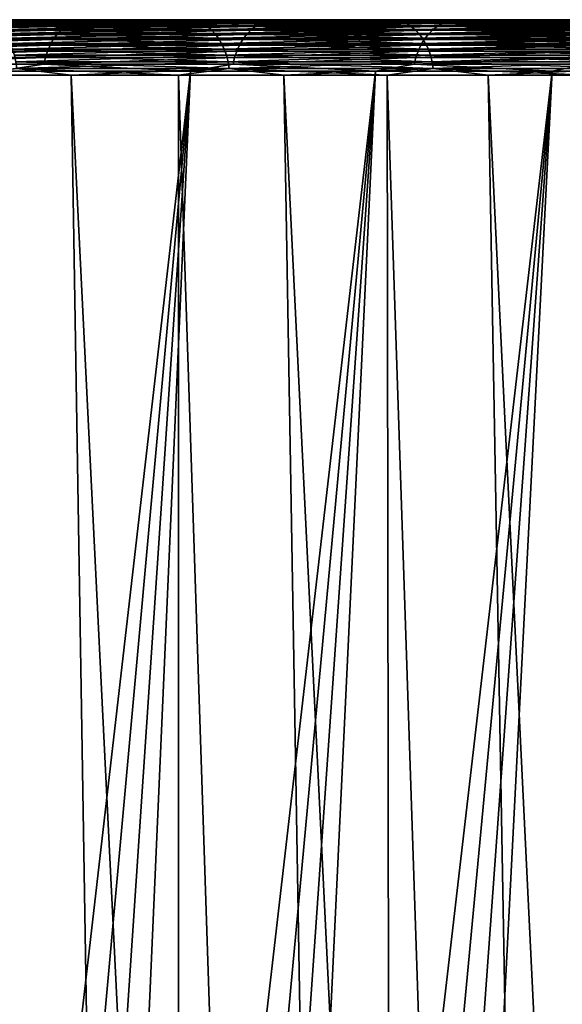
# Model space of a CAD drawing. Header units: millimetres. Extents: x -46 to 46, y -9 to 3208.
# Tile 349 of 401: x 30.69 to 33.53, y 40.86 to 46. Entities that reach past the tile are written whole.
import ezdxf

# ---------------------------------------------------------------- set-up
doc = ezdxf.new("R2010")
doc.units = ezdxf.units.MM
doc.header["$LTSCALE"] = 65.185185
for name, color, linetype in [('29', 7, 'CONTINUOUS'), ('30', 7, 'CONTINUOUS'), ('31', 7, 'CONTINUOUS'), ('32', 7, 'CONTINUOUS'), ('33', 7, 'CONTINUOUS'), ('34', 7, 'CONTINUOUS'), ('35', 7, 'CONTINUOUS'), ('36', 7, 'CONTINUOUS')]:
    doc.layers.add(name, color=color, linetype=linetype)

msp = doc.modelspace()

# ---------------------------------------------------------------- linework, layer by layer
at = {"layer": '29', "color": 7, "linetype": 'CONTINUOUS'}
for points in [[(30.1841, 46, 31.3071), (31.3074, 46, 30.1838), (28.6406, 46, 30.2738), (30.1841, 46, 31.3071)], [(28.6406, 46, 30.2738), (31.3074, 46, 30.1838), (29.7397, 46, 29.1948), (28.6406, 46, 30.2738)], [(31.3074, 46, -30.1838), (30.1841, 46, -31.3071), (28.6406, 46, -30.2738), (31.3074, 46, -30.1838)], [(29.7397, 46, -29.1948), (31.3074, 46, -30.1838), (28.6406, 46, -30.2738), (29.7397, 46, -29.1948)], [(31.3074, 46, 30.1838), (32.3889, 46, 29.0202), (29.7397, 46, 29.1948), (31.3074, 46, 30.1838)], [(29.7397, 46, 29.1948), (32.3889, 46, 29.0202), (30.7982, 46, 28.0759), (29.7397, 46, 29.1948)], [(32.3889, 46, -29.0202), (31.3074, 46, -30.1838), (29.7397, 46, -29.1948), (32.3889, 46, -29.0202)], [(30.7982, 46, -28.0759), (32.3889, 46, -29.0202), (29.7397, 46, -29.1948), (30.7982, 46, -28.0759)], [(32.3889, 46, 29.0202), (33.4272, 46, 27.8179), (30.7982, 46, 28.0759), (32.3889, 46, 29.0202)], [(30.7982, 46, 28.0759), (33.4272, 46, 27.8179), (31.8146, 46, 26.9187), (30.7982, 46, 28.0759)], [(33.4272, 46, -27.8179), (32.3889, 46, -29.0202), (30.7982, 46, -28.0759), (33.4272, 46, -27.8179)], [(31.8146, 46, -26.9187), (33.4272, 46, -27.8179), (30.7982, 46, -28.0759), (31.8146, 46, -26.9187)], [(33.4272, 46, 27.8179), (34.4208, 46, 26.5785), (31.8146, 46, 26.9187), (33.4272, 46, 27.8179)], [(31.8146, 46, 26.9187), (34.4208, 46, 26.5785), (32.7876, 46, 25.7247), (31.8146, 46, 26.9187)], [(34.4208, 46, -26.5785), (33.4272, 46, -27.8179), (31.8146, 46, -26.9187), (34.4208, 46, -26.5785)], [(32.7876, 46, -25.7247), (34.4208, 46, -26.5785), (31.8146, 46, -26.9187), (32.7876, 46, -25.7247)], [(34.4208, 46, 26.5785), (35.3686, 46, 25.3037), (32.7876, 46, 25.7247), (34.4208, 46, 26.5785)], [(32.7876, 46, 25.7247), (35.3686, 46, 25.3037), (33.7158, 46, 24.4955), (32.7876, 46, 25.7247)], [(35.3686, 46, -25.3037), (34.4208, 46, -26.5785), (32.7876, 46, -25.7247), (35.3686, 46, -25.3037)], [(33.7158, 46, -24.4955), (35.3686, 46, -25.3037), (32.7876, 46, -25.7247), (33.7158, 46, -24.4955)]]:
    msp.add_3dface(points, dxfattribs=at)
at = {"layer": '30', "color": 7, "linetype": 'CONTINUOUS'}
for points in [[(30.3443, 11.3105, -33.2152), (30.392, 45.7105, -31.523), (31.5237, 11.3105, -32.098), (30.3443, 11.3105, -33.2152)], [(30.392, 45.7105, -31.523), (30.9627, 45.7105, -30.9627), (31.5237, 11.3105, -32.098), (30.392, 45.7105, -31.523)], [(30.9627, 45.7105, -30.9627), (31.523, 45.7105, -30.392), (31.5237, 11.3105, -32.098), (30.9627, 45.7105, -30.9627)], [(31.523, 45.7105, -30.392), (32.0729, 45.7105, -29.8112), (32.6619, 11.3105, -30.939), (31.523, 45.7105, -30.392)], [(31.5237, 11.3105, -32.098), (31.523, 45.7105, -30.392), (32.6619, 11.3105, -30.939), (31.5237, 11.3105, -32.098)], [(32.0729, 45.7105, -29.8112), (32.612, 45.7105, -29.2205), (32.6619, 11.3105, -30.939), (32.0729, 45.7105, -29.8112)], [(32.612, 45.7105, -29.2205), (33.1402, 45.7105, -28.62), (33.7576, 11.3105, -29.7397), (32.612, 45.7105, -29.2205)], [(32.6619, 11.3105, -30.939), (32.612, 45.7105, -29.2205), (33.7576, 11.3105, -29.7397), (32.6619, 11.3105, -30.939)], [(33.1402, 45.7105, -28.62), (33.6574, 45.7105, -28.0099), (33.7576, 11.3105, -29.7397), (33.1402, 45.7105, -28.62)]]:
    msp.add_3dface(points, dxfattribs=at)
at = {"layer": '31', "color": 7, "linetype": 'CONTINUOUS'}
for points in [[(30.392, 45.7105, 31.523), (29.8112, 45.7105, 32.0729), (31.5237, 11.3105, 32.098), (30.392, 45.7105, 31.523)], [(31.5237, 11.3105, 32.098), (29.8112, 45.7105, 32.0729), (30.3443, 11.3105, 33.2152), (31.5237, 11.3105, 32.098)], [(30.9627, 45.7105, 30.9627), (30.392, 45.7105, 31.523), (31.5237, 11.3105, 32.098), (30.9627, 45.7105, 30.9627)], [(31.523, 45.7105, 30.392), (30.9627, 45.7105, 30.9627), (32.6619, 11.3105, 30.939), (31.523, 45.7105, 30.392)], [(32.6619, 11.3105, 30.939), (30.9627, 45.7105, 30.9627), (31.5237, 11.3105, 32.098), (32.6619, 11.3105, 30.939)], [(32.0729, 45.7105, 29.8112), (31.523, 45.7105, 30.392), (32.6619, 11.3105, 30.939), (32.0729, 45.7105, 29.8112)], [(32.612, 45.7105, 29.2205), (32.0729, 45.7105, 29.8112), (33.7576, 11.3105, 29.7397), (32.612, 45.7105, 29.2205)], [(33.7576, 11.3105, 29.7397), (32.0729, 45.7105, 29.8112), (32.6619, 11.3105, 30.939), (33.7576, 11.3105, 29.7397)], [(33.1402, 45.7105, 28.62), (32.612, 45.7105, 29.2205), (33.7576, 11.3105, 29.7397), (33.1402, 45.7105, 28.62)], [(33.6574, 45.7105, 28.0099), (33.1402, 45.7105, 28.62), (34.8093, 11.3105, 28.5016), (33.6574, 45.7105, 28.0099)], [(34.8093, 11.3105, 28.5016), (33.1402, 45.7105, 28.62), (33.7576, 11.3105, 29.7397), (34.8093, 11.3105, 28.5016)]]:
    msp.add_3dface(points, dxfattribs=at)
at = {"layer": '32', "color": 7, "linetype": 'CONTINUOUS'}
for points in [[(31.5867, 45.7314, -26.7262), (30.5775, 45.7314, -27.8751), (29.7718, 25.7686, -25.6207), (31.5867, 45.7314, -26.7262)], [(30.2457, 25.7686, -25.0595), (31.5867, 45.7314, -26.7262), (29.7718, 25.7686, -25.6207), (30.2457, 25.7686, -25.0595)], [(30.709, 25.7686, -24.4896), (31.5867, 45.7314, -26.7262), (30.2457, 25.7686, -25.0595), (30.709, 25.7686, -24.4896)], [(32.5527, 45.7314, -25.5408), (31.5867, 45.7314, -26.7262), (30.709, 25.7686, -24.4896), (32.5527, 45.7314, -25.5408)], [(31.1615, 25.7686, -23.9111), (32.5527, 45.7314, -25.5408), (30.709, 25.7686, -24.4896), (31.1615, 25.7686, -23.9111)], [(31.6032, 25.7686, -23.3242), (32.5527, 45.7314, -25.5408), (31.1615, 25.7686, -23.9111), (31.6032, 25.7686, -23.3242)], [(33.4742, 45.7314, -24.3204), (32.5527, 45.7314, -25.5408), (31.6032, 25.7686, -23.3242), (33.4742, 45.7314, -24.3204)], [(32.0338, 25.7686, -22.7292), (33.4742, 45.7314, -24.3204), (31.6032, 25.7686, -23.3242), (32.0338, 25.7686, -22.7292)], [(32.4532, 25.7686, -22.1262), (33.4742, 45.7314, -24.3204), (32.0338, 25.7686, -22.7292), (32.4532, 25.7686, -22.1262)], [(34.35, 45.7314, -23.0669), (33.4742, 45.7314, -24.3204), (32.4532, 25.7686, -22.1262), (34.35, 45.7314, -23.0669)], [(32.8613, 25.7686, -21.5155), (34.35, 45.7314, -23.0669), (32.4532, 25.7686, -22.1262), (32.8613, 25.7686, -21.5155)], [(33.2578, 25.7686, -20.8973), (34.35, 45.7314, -23.0669), (32.8613, 25.7686, -21.5155), (33.2578, 25.7686, -20.8973)], [(35.1789, 45.7314, -21.7819), (34.35, 45.7314, -23.0669), (33.2578, 25.7686, -20.8973), (35.1789, 45.7314, -21.7819)], [(33.6428, 25.7686, -20.2717), (35.1789, 45.7314, -21.7819), (33.2578, 25.7686, -20.8973), (33.6428, 25.7686, -20.2717)]]:
    msp.add_3dface(points, dxfattribs=at)
at = {"layer": '33', "color": 7, "linetype": 'CONTINUOUS'}
for points in [[(30.5775, 45.7314, 27.8751), (31.5867, 45.7314, 26.7262), (29.2875, 25.7686, 26.1729), (30.5775, 45.7314, 27.8751)], [(29.2875, 25.7686, 26.1729), (31.5867, 45.7314, 26.7262), (29.7718, 25.7686, 25.6207), (29.2875, 25.7686, 26.1729)], [(29.7718, 25.7686, 25.6207), (31.5867, 45.7314, 26.7262), (30.2457, 25.7686, 25.0595), (29.7718, 25.7686, 25.6207)], [(31.5867, 45.7314, 26.7262), (32.5527, 45.7314, 25.5408), (30.2457, 25.7686, 25.0595), (31.5867, 45.7314, 26.7262)], [(30.2457, 25.7686, 25.0595), (32.5527, 45.7314, 25.5408), (30.709, 25.7686, 24.4896), (30.2457, 25.7686, 25.0595)], [(30.709, 25.7686, 24.4896), (32.5527, 45.7314, 25.5408), (31.1615, 25.7686, 23.9111), (30.709, 25.7686, 24.4896)], [(32.5527, 45.7314, 25.5408), (33.4742, 45.7314, 24.3204), (31.1615, 25.7686, 23.9111), (32.5527, 45.7314, 25.5408)], [(31.1615, 25.7686, 23.9111), (33.4742, 45.7314, 24.3204), (31.6032, 25.7686, 23.3242), (31.1615, 25.7686, 23.9111)], [(31.6032, 25.7686, 23.3242), (33.4742, 45.7314, 24.3204), (32.0338, 25.7686, 22.7292), (31.6032, 25.7686, 23.3242)], [(33.4742, 45.7314, 24.3204), (34.35, 45.7314, 23.0669), (32.0338, 25.7686, 22.7292), (33.4742, 45.7314, 24.3204)], [(32.0338, 25.7686, 22.7292), (34.35, 45.7314, 23.0669), (32.4532, 25.7686, 22.1262), (32.0338, 25.7686, 22.7292)], [(32.4532, 25.7686, 22.1262), (34.35, 45.7314, 23.0669), (32.8613, 25.7686, 21.5155), (32.4532, 25.7686, 22.1262)], [(34.35, 45.7314, 23.0669), (35.1789, 45.7314, 21.7819), (32.8613, 25.7686, 21.5155), (34.35, 45.7314, 23.0669)], [(32.8613, 25.7686, 21.5155), (35.1789, 45.7314, 21.7819), (33.2578, 25.7686, 20.8973), (32.8613, 25.7686, 21.5155)], [(33.2578, 25.7686, 20.8973), (35.1789, 45.7314, 21.7819), (33.6428, 25.7686, 20.2717), (33.2578, 25.7686, 20.8973)]]:
    msp.add_3dface(points, dxfattribs=at)
at = {"layer": '34', "color": 7, "linetype": 'CONTINUOUS'}
for points in [[(31.3074, 46, 30.1838), (30.1841, 46, 31.3071), (30.4964, 45.998, 31.052), (31.3074, 46, 30.1838)], [(31.5975, 45.998, 29.9308), (31.3074, 46, 30.1838), (30.4964, 45.998, 31.052), (31.5975, 45.998, 29.9308)], [(31.5975, 45.998, 29.9308), (30.4964, 45.998, 31.052), (31.6229, 45.9917, 29.9548), (31.5975, 45.998, 29.9308)], [(31.6229, 45.9917, 29.9548), (30.4964, 45.998, 31.052), (30.5208, 45.9917, 31.0769), (31.6229, 45.9917, 29.9548)], [(32.3889, 46, 29.0202), (31.3074, 46, 30.1838), (31.5975, 45.998, 29.9308), (32.3889, 46, 29.0202)], [(32.6575, 45.998, 28.7705), (32.3889, 46, 29.0202), (31.5975, 45.998, 29.9308), (32.6575, 45.998, 28.7705)], [(32.6575, 45.998, 28.7705), (31.5975, 45.998, 29.9308), (32.6837, 45.9917, 28.7936), (32.6575, 45.998, 28.7705)], [(32.6837, 45.9917, 28.7936), (31.5975, 45.998, 29.9308), (31.6229, 45.9917, 29.9548), (32.6837, 45.9917, 28.7936)], [(33.4272, 46, 27.8179), (32.3889, 46, 29.0202), (32.6575, 45.998, 28.7705), (33.4272, 46, 27.8179)], [(33.6749, 45.998, 27.5727), (33.4272, 46, 27.8179), (32.6575, 45.998, 28.7705), (33.6749, 45.998, 27.5727)], [(33.6749, 45.998, 27.5727), (32.6575, 45.998, 28.7705), (33.7019, 45.9917, 27.5949), (33.6749, 45.998, 27.5727)], [(33.7019, 45.9917, 27.5949), (32.6575, 45.998, 28.7705), (32.6837, 45.9917, 28.7936), (33.7019, 45.9917, 27.5949)], [(34.4208, 46, 26.5785), (33.4272, 46, 27.8179), (33.6749, 45.998, 27.5727), (34.4208, 46, 26.5785)], [(31.6229, 45.9917, 29.9548), (30.5208, 45.9917, 31.0769), (31.6475, 45.9815, 29.9781), (31.6229, 45.9917, 29.9548)], [(31.6475, 45.9815, 29.9781), (30.5208, 45.9917, 31.0769), (30.5446, 45.9815, 31.1011), (31.6475, 45.9815, 29.9781)], [(31.6475, 45.9815, 29.9781), (30.5446, 45.9815, 31.1011), (31.6711, 45.9672, 30.0005), (31.6475, 45.9815, 29.9781)], [(31.6711, 45.9672, 30.0005), (30.5446, 45.9815, 31.1011), (30.5674, 45.9672, 31.1243), (31.6711, 45.9672, 30.0005)], [(31.6711, 45.9672, 30.0005), (30.5674, 45.9672, 31.1243), (31.6933, 45.9493, 30.0215), (31.6711, 45.9672, 30.0005)], [(31.6933, 45.9493, 30.0215), (30.5674, 45.9672, 31.1243), (30.5888, 45.9493, 31.1461), (31.6933, 45.9493, 30.0215)], [(31.6933, 45.9493, 30.0215), (30.5888, 45.9493, 31.1461), (31.7138, 45.9279, 30.0409), (31.6933, 45.9493, 30.0215)], [(31.7138, 45.9279, 30.0409), (30.5888, 45.9493, 31.1461), (30.6086, 45.9279, 31.1663), (31.7138, 45.9279, 30.0409)], [(32.6837, 45.9917, 28.7936), (31.6229, 45.9917, 29.9548), (32.7092, 45.9815, 28.816), (32.6837, 45.9917, 28.7936)], [(32.7092, 45.9815, 28.816), (31.6229, 45.9917, 29.9548), (31.6475, 45.9815, 29.9781), (32.7092, 45.9815, 28.816)], [(32.7092, 45.9815, 28.816), (31.6475, 45.9815, 29.9781), (32.7335, 45.9672, 28.8375), (32.7092, 45.9815, 28.816)], [(32.7335, 45.9672, 28.8375), (31.6475, 45.9815, 29.9781), (31.6711, 45.9672, 30.0005), (32.7335, 45.9672, 28.8375)], [(32.7335, 45.9672, 28.8375), (31.6711, 45.9672, 30.0005), (32.7565, 45.9493, 28.8577), (32.7335, 45.9672, 28.8375)], [(32.7565, 45.9493, 28.8577), (31.6711, 45.9672, 30.0005), (31.6933, 45.9493, 30.0215), (32.7565, 45.9493, 28.8577)], [(32.7565, 45.9493, 28.8577), (31.6933, 45.9493, 30.0215), (32.7777, 45.9279, 28.8764), (32.7565, 45.9493, 28.8577)], [(32.7777, 45.9279, 28.8764), (31.6933, 45.9493, 30.0215), (31.7138, 45.9279, 30.0409), (32.7777, 45.9279, 28.8764)], [(33.7019, 45.9917, 27.5949), (32.6837, 45.9917, 28.7936), (33.7282, 45.9815, 27.6164), (33.7019, 45.9917, 27.5949)], [(33.7282, 45.9815, 27.6164), (32.6837, 45.9917, 28.7936), (32.7092, 45.9815, 28.816), (33.7282, 45.9815, 27.6164)], [(33.7282, 45.9815, 27.6164), (32.7092, 45.9815, 28.816), (33.7533, 45.9672, 27.6369), (33.7282, 45.9815, 27.6164)], [(33.7533, 45.9672, 27.6369), (32.7092, 45.9815, 28.816), (32.7335, 45.9672, 28.8375), (33.7533, 45.9672, 27.6369)], [(33.7533, 45.9672, 27.6369), (32.7335, 45.9672, 28.8375), (33.777, 45.9493, 27.6563), (33.7533, 45.9672, 27.6369)], [(33.777, 45.9493, 27.6563), (32.7335, 45.9672, 28.8375), (32.7565, 45.9493, 28.8577), (33.777, 45.9493, 27.6563)], [(33.777, 45.9493, 27.6563), (32.7565, 45.9493, 28.8577), (33.7988, 45.9279, 27.6742), (33.777, 45.9493, 27.6563)], [(33.7988, 45.9279, 27.6742), (32.7565, 45.9493, 28.8577), (32.7777, 45.9279, 28.8764), (33.7988, 45.9279, 27.6742)], [(31.7138, 45.9279, 30.0409), (30.6086, 45.9279, 31.1663), (31.7323, 45.9033, 30.0585), (31.7138, 45.9279, 30.0409)], [(31.7323, 45.9033, 30.0585), (30.6086, 45.9279, 31.1663), (30.6265, 45.9033, 31.1845), (31.7323, 45.9033, 30.0585)], [(31.7323, 45.9033, 30.0585), (30.6265, 45.9033, 31.1845), (31.7486, 45.8758, 30.0739), (31.7323, 45.9033, 30.0585)], [(31.7486, 45.8758, 30.0739), (30.6265, 45.9033, 31.1845), (30.6422, 45.8758, 31.2005), (31.7486, 45.8758, 30.0739)], [(32.7777, 45.9279, 28.8764), (31.7138, 45.9279, 30.0409), (32.7968, 45.9033, 28.8933), (32.7777, 45.9279, 28.8764)], [(32.7968, 45.9033, 28.8933), (31.7138, 45.9279, 30.0409), (31.7323, 45.9033, 30.0585), (32.7968, 45.9033, 28.8933)], [(32.7968, 45.9033, 28.8933), (31.7323, 45.9033, 30.0585), (32.8137, 45.8758, 28.9081), (32.7968, 45.9033, 28.8933)], [(32.8137, 45.8758, 28.9081), (31.7323, 45.9033, 30.0585), (31.7486, 45.8758, 30.0739), (32.8137, 45.8758, 28.9081)], [(33.7988, 45.9279, 27.6742), (32.7777, 45.9279, 28.8764), (33.8186, 45.9033, 27.6904), (33.7988, 45.9279, 27.6742)], [(33.8186, 45.9033, 27.6904), (32.7777, 45.9279, 28.8764), (32.7968, 45.9033, 28.8933), (33.8186, 45.9033, 27.6904)], [(33.8186, 45.9033, 27.6904), (32.7968, 45.9033, 28.8933), (33.8359, 45.8758, 27.7046), (33.8186, 45.9033, 27.6904)], [(33.8359, 45.8758, 27.7046), (32.7968, 45.9033, 28.8933), (32.8137, 45.8758, 28.9081), (33.8359, 45.8758, 27.7046)], [(31.7486, 45.8758, 30.0739), (30.6422, 45.8758, 31.2005), (31.7625, 45.8459, 30.087), (31.7486, 45.8758, 30.0739)], [(31.7625, 45.8459, 30.087), (30.6422, 45.8758, 31.2005), (30.6555, 45.8459, 31.2141), (31.7625, 45.8459, 30.087)], [(31.7625, 45.8459, 30.087), (30.6555, 45.8459, 31.2141), (31.7736, 45.8139, 30.0976), (31.7625, 45.8459, 30.087)], [(31.7736, 45.8139, 30.0976), (30.6555, 45.8459, 31.2141), (30.6663, 45.8139, 31.2251), (31.7736, 45.8139, 30.0976)], [(32.8137, 45.8758, 28.9081), (31.7486, 45.8758, 30.0739), (32.828, 45.8459, 28.9207), (32.8137, 45.8758, 28.9081)], [(32.828, 45.8459, 28.9207), (31.7486, 45.8758, 30.0739), (31.7625, 45.8459, 30.087), (32.828, 45.8459, 28.9207)], [(32.828, 45.8459, 28.9207), (31.7625, 45.8459, 30.087), (32.8395, 45.8139, 28.9308), (32.828, 45.8459, 28.9207)], [(32.8395, 45.8139, 28.9308), (31.7625, 45.8459, 30.087), (31.7736, 45.8139, 30.0976), (32.8395, 45.8139, 28.9308)], [(33.8359, 45.8758, 27.7046), (32.8137, 45.8758, 28.9081), (33.8507, 45.8459, 27.7167), (33.8359, 45.8758, 27.7046)], [(33.8507, 45.8459, 27.7167), (32.8137, 45.8758, 28.9081), (32.828, 45.8459, 28.9207), (33.8507, 45.8459, 27.7167)], [(33.8507, 45.8459, 27.7167), (32.828, 45.8459, 28.9207), (33.8626, 45.8139, 27.7264), (33.8507, 45.8459, 27.7167)], [(33.8626, 45.8139, 27.7264), (32.828, 45.8459, 28.9207), (32.8395, 45.8139, 28.9308), (33.8626, 45.8139, 27.7264)], [(31.7736, 45.8139, 30.0976), (30.6663, 45.8139, 31.2251), (31.782, 45.7804, 30.1055), (31.7736, 45.8139, 30.0976)], [(31.782, 45.7804, 30.1055), (30.6663, 45.8139, 31.2251), (30.6744, 45.7804, 31.2333), (31.782, 45.7804, 30.1055)], [(32.8395, 45.8139, 28.9308), (31.7736, 45.8139, 30.0976), (32.8481, 45.7804, 28.9385), (32.8395, 45.8139, 28.9308)], [(32.8481, 45.7804, 28.9385), (31.7736, 45.8139, 30.0976), (31.782, 45.7804, 30.1055), (32.8481, 45.7804, 28.9385)], [(33.8626, 45.8139, 27.7264), (32.8395, 45.8139, 28.9308), (33.8715, 45.7804, 27.7337), (33.8626, 45.8139, 27.7264)], [(33.8715, 45.7804, 27.7337), (32.8395, 45.8139, 28.9308), (32.8481, 45.7804, 28.9385), (33.8715, 45.7804, 27.7337)], [(30.392, 45.7105, 31.523), (30.9627, 45.7105, 30.9627), (30.6796, 45.7457, 31.2386), (30.392, 45.7105, 31.523)], [(31.782, 45.7804, 30.1055), (30.6744, 45.7804, 31.2333), (31.7874, 45.7457, 30.1106), (31.782, 45.7804, 30.1055)], [(31.7874, 45.7457, 30.1106), (30.6744, 45.7804, 31.2333), (30.6796, 45.7457, 31.2386), (31.7874, 45.7457, 30.1106)], [(30.9627, 45.7105, 30.9627), (31.523, 45.7105, 30.392), (30.6796, 45.7457, 31.2386), (30.9627, 45.7105, 30.9627)], [(31.523, 45.7105, 30.392), (31.7874, 45.7457, 30.1106), (30.6796, 45.7457, 31.2386), (31.523, 45.7105, 30.392)], [(31.523, 45.7105, 30.392), (32.0729, 45.7105, 29.8112), (31.7874, 45.7457, 30.1106), (31.523, 45.7105, 30.392)], [(32.8481, 45.7804, 28.9385), (31.782, 45.7804, 30.1055), (32.8537, 45.7457, 28.9434), (32.8481, 45.7804, 28.9385)], [(32.8537, 45.7457, 28.9434), (31.782, 45.7804, 30.1055), (31.7874, 45.7457, 30.1106), (32.8537, 45.7457, 28.9434)], [(32.0729, 45.7105, 29.8112), (32.612, 45.7105, 29.2205), (31.7874, 45.7457, 30.1106), (32.0729, 45.7105, 29.8112)], [(32.612, 45.7105, 29.2205), (32.8537, 45.7457, 28.9434), (31.7874, 45.7457, 30.1106), (32.612, 45.7105, 29.2205)], [(32.612, 45.7105, 29.2205), (33.1402, 45.7105, 28.62), (32.8537, 45.7457, 28.9434), (32.612, 45.7105, 29.2205)], [(33.8715, 45.7804, 27.7337), (32.8481, 45.7804, 28.9385), (33.8772, 45.7457, 27.7384), (33.8715, 45.7804, 27.7337)], [(33.8772, 45.7457, 27.7384), (32.8481, 45.7804, 28.9385), (32.8537, 45.7457, 28.9434), (33.8772, 45.7457, 27.7384)], [(33.1402, 45.7105, 28.62), (33.6574, 45.7105, 28.0099), (32.8537, 45.7457, 28.9434), (33.1402, 45.7105, 28.62)], [(33.6574, 45.7105, 28.0099), (33.8772, 45.7457, 27.7384), (32.8537, 45.7457, 28.9434), (33.6574, 45.7105, 28.0099)]]:
    msp.add_3dface(points, dxfattribs=at)
at = {"layer": '35', "color": 7, "linetype": 'CONTINUOUS'}
for points in [[(30.1841, 46, -31.3071), (31.3074, 46, -30.1838), (30.4964, 45.998, -31.052), (30.1841, 46, -31.3071)], [(30.4964, 45.998, -31.052), (31.3074, 46, -30.1838), (31.5975, 45.998, -29.9308), (30.4964, 45.998, -31.052)], [(30.4964, 45.998, -31.052), (31.5975, 45.998, -29.9308), (30.5208, 45.9917, -31.0769), (30.4964, 45.998, -31.052)], [(30.5208, 45.9917, -31.0769), (31.5975, 45.998, -29.9308), (31.6229, 45.9917, -29.9548), (30.5208, 45.9917, -31.0769)], [(31.3074, 46, -30.1838), (32.3889, 46, -29.0202), (31.5975, 45.998, -29.9308), (31.3074, 46, -30.1838)], [(31.5975, 45.998, -29.9308), (32.3889, 46, -29.0202), (32.6575, 45.998, -28.7705), (31.5975, 45.998, -29.9308)], [(31.5975, 45.998, -29.9308), (32.6575, 45.998, -28.7705), (31.6229, 45.9917, -29.9548), (31.5975, 45.998, -29.9308)], [(31.6229, 45.9917, -29.9548), (32.6575, 45.998, -28.7705), (32.6837, 45.9917, -28.7936), (31.6229, 45.9917, -29.9548)], [(32.3889, 46, -29.0202), (33.4272, 46, -27.8179), (32.6575, 45.998, -28.7705), (32.3889, 46, -29.0202)], [(32.6575, 45.998, -28.7705), (33.4272, 46, -27.8179), (33.6749, 45.998, -27.5727), (32.6575, 45.998, -28.7705)], [(32.6575, 45.998, -28.7705), (33.6749, 45.998, -27.5727), (32.6837, 45.9917, -28.7936), (32.6575, 45.998, -28.7705)], [(32.6837, 45.9917, -28.7936), (33.6749, 45.998, -27.5727), (33.7019, 45.9917, -27.5949), (32.6837, 45.9917, -28.7936)], [(33.4272, 46, -27.8179), (34.4208, 46, -26.5785), (33.6749, 45.998, -27.5727), (33.4272, 46, -27.8179)], [(30.5208, 45.9917, -31.0769), (31.6229, 45.9917, -29.9548), (30.5446, 45.9815, -31.1011), (30.5208, 45.9917, -31.0769)], [(30.5446, 45.9815, -31.1011), (31.6229, 45.9917, -29.9548), (31.6475, 45.9815, -29.9781), (30.5446, 45.9815, -31.1011)], [(30.5446, 45.9815, -31.1011), (31.6475, 45.9815, -29.9781), (30.5674, 45.9672, -31.1243), (30.5446, 45.9815, -31.1011)], [(30.5674, 45.9672, -31.1243), (31.6475, 45.9815, -29.9781), (31.6711, 45.9672, -30.0005), (30.5674, 45.9672, -31.1243)], [(30.5674, 45.9672, -31.1243), (31.6711, 45.9672, -30.0005), (30.5888, 45.9493, -31.1461), (30.5674, 45.9672, -31.1243)], [(30.5888, 45.9493, -31.1461), (31.6711, 45.9672, -30.0005), (31.6933, 45.9493, -30.0215), (30.5888, 45.9493, -31.1461)], [(30.5888, 45.9493, -31.1461), (31.6933, 45.9493, -30.0215), (30.6086, 45.9279, -31.1663), (30.5888, 45.9493, -31.1461)], [(30.6086, 45.9279, -31.1663), (31.6933, 45.9493, -30.0215), (31.7138, 45.9279, -30.0409), (30.6086, 45.9279, -31.1663)], [(31.6229, 45.9917, -29.9548), (32.6837, 45.9917, -28.7936), (31.6475, 45.9815, -29.9781), (31.6229, 45.9917, -29.9548)], [(31.6475, 45.9815, -29.9781), (32.6837, 45.9917, -28.7936), (32.7092, 45.9815, -28.816), (31.6475, 45.9815, -29.9781)], [(31.6475, 45.9815, -29.9781), (32.7092, 45.9815, -28.816), (31.6711, 45.9672, -30.0005), (31.6475, 45.9815, -29.9781)], [(31.6711, 45.9672, -30.0005), (32.7092, 45.9815, -28.816), (32.7335, 45.9672, -28.8375), (31.6711, 45.9672, -30.0005)], [(31.6711, 45.9672, -30.0005), (32.7335, 45.9672, -28.8375), (31.6933, 45.9493, -30.0215), (31.6711, 45.9672, -30.0005)], [(31.6933, 45.9493, -30.0215), (32.7335, 45.9672, -28.8375), (32.7565, 45.9493, -28.8577), (31.6933, 45.9493, -30.0215)], [(31.6933, 45.9493, -30.0215), (32.7565, 45.9493, -28.8577), (31.7138, 45.9279, -30.0409), (31.6933, 45.9493, -30.0215)], [(31.7138, 45.9279, -30.0409), (32.7565, 45.9493, -28.8577), (32.7777, 45.9279, -28.8764), (31.7138, 45.9279, -30.0409)], [(32.6837, 45.9917, -28.7936), (33.7019, 45.9917, -27.5949), (32.7092, 45.9815, -28.816), (32.6837, 45.9917, -28.7936)], [(32.7092, 45.9815, -28.816), (33.7019, 45.9917, -27.5949), (33.7282, 45.9815, -27.6164), (32.7092, 45.9815, -28.816)], [(32.7092, 45.9815, -28.816), (33.7282, 45.9815, -27.6164), (32.7335, 45.9672, -28.8375), (32.7092, 45.9815, -28.816)], [(32.7335, 45.9672, -28.8375), (33.7282, 45.9815, -27.6164), (33.7533, 45.9672, -27.6369), (32.7335, 45.9672, -28.8375)], [(32.7335, 45.9672, -28.8375), (33.7533, 45.9672, -27.6369), (32.7565, 45.9493, -28.8577), (32.7335, 45.9672, -28.8375)], [(32.7565, 45.9493, -28.8577), (33.7533, 45.9672, -27.6369), (33.777, 45.9493, -27.6563), (32.7565, 45.9493, -28.8577)], [(32.7565, 45.9493, -28.8577), (33.777, 45.9493, -27.6563), (32.7777, 45.9279, -28.8764), (32.7565, 45.9493, -28.8577)], [(32.7777, 45.9279, -28.8764), (33.777, 45.9493, -27.6563), (33.7988, 45.9279, -27.6742), (32.7777, 45.9279, -28.8764)], [(30.6086, 45.9279, -31.1663), (31.7138, 45.9279, -30.0409), (30.6265, 45.9033, -31.1845), (30.6086, 45.9279, -31.1663)], [(30.6265, 45.9033, -31.1845), (31.7138, 45.9279, -30.0409), (31.7323, 45.9033, -30.0585), (30.6265, 45.9033, -31.1845)], [(30.6265, 45.9033, -31.1845), (31.7323, 45.9033, -30.0585), (30.6422, 45.8758, -31.2005), (30.6265, 45.9033, -31.1845)], [(30.6422, 45.8758, -31.2005), (31.7323, 45.9033, -30.0585), (31.7486, 45.8758, -30.0739), (30.6422, 45.8758, -31.2005)], [(31.7138, 45.9279, -30.0409), (32.7777, 45.9279, -28.8764), (31.7323, 45.9033, -30.0585), (31.7138, 45.9279, -30.0409)], [(31.7323, 45.9033, -30.0585), (32.7777, 45.9279, -28.8764), (32.7968, 45.9033, -28.8933), (31.7323, 45.9033, -30.0585)], [(31.7323, 45.9033, -30.0585), (32.7968, 45.9033, -28.8933), (31.7486, 45.8758, -30.0739), (31.7323, 45.9033, -30.0585)], [(31.7486, 45.8758, -30.0739), (32.7968, 45.9033, -28.8933), (32.8137, 45.8758, -28.9081), (31.7486, 45.8758, -30.0739)], [(32.7777, 45.9279, -28.8764), (33.7988, 45.9279, -27.6742), (32.7968, 45.9033, -28.8933), (32.7777, 45.9279, -28.8764)], [(32.7968, 45.9033, -28.8933), (33.7988, 45.9279, -27.6742), (33.8186, 45.9033, -27.6904), (32.7968, 45.9033, -28.8933)], [(32.7968, 45.9033, -28.8933), (33.8186, 45.9033, -27.6904), (32.8137, 45.8758, -28.9081), (32.7968, 45.9033, -28.8933)], [(32.8137, 45.8758, -28.9081), (33.8186, 45.9033, -27.6904), (33.8359, 45.8758, -27.7046), (32.8137, 45.8758, -28.9081)], [(30.6422, 45.8758, -31.2005), (31.7486, 45.8758, -30.0739), (30.6555, 45.8459, -31.2141), (30.6422, 45.8758, -31.2005)], [(30.6555, 45.8459, -31.2141), (31.7486, 45.8758, -30.0739), (31.7625, 45.8459, -30.087), (30.6555, 45.8459, -31.2141)], [(30.6555, 45.8459, -31.2141), (31.7625, 45.8459, -30.087), (30.6663, 45.8139, -31.2251), (30.6555, 45.8459, -31.2141)], [(30.6663, 45.8139, -31.2251), (31.7625, 45.8459, -30.087), (31.7736, 45.8139, -30.0976), (30.6663, 45.8139, -31.2251)], [(31.7486, 45.8758, -30.0739), (32.8137, 45.8758, -28.9081), (31.7625, 45.8459, -30.087), (31.7486, 45.8758, -30.0739)], [(31.7625, 45.8459, -30.087), (32.8137, 45.8758, -28.9081), (32.828, 45.8459, -28.9207), (31.7625, 45.8459, -30.087)], [(31.7625, 45.8459, -30.087), (32.828, 45.8459, -28.9207), (31.7736, 45.8139, -30.0976), (31.7625, 45.8459, -30.087)], [(31.7736, 45.8139, -30.0976), (32.828, 45.8459, -28.9207), (32.8395, 45.8139, -28.9308), (31.7736, 45.8139, -30.0976)], [(32.8137, 45.8758, -28.9081), (33.8359, 45.8758, -27.7046), (32.828, 45.8459, -28.9207), (32.8137, 45.8758, -28.9081)], [(32.828, 45.8459, -28.9207), (33.8359, 45.8758, -27.7046), (33.8507, 45.8459, -27.7167), (32.828, 45.8459, -28.9207)], [(32.828, 45.8459, -28.9207), (33.8507, 45.8459, -27.7167), (32.8395, 45.8139, -28.9308), (32.828, 45.8459, -28.9207)], [(32.8395, 45.8139, -28.9308), (33.8507, 45.8459, -27.7167), (33.8626, 45.8139, -27.7264), (32.8395, 45.8139, -28.9308)], [(30.6663, 45.8139, -31.2251), (31.7736, 45.8139, -30.0976), (30.6744, 45.7804, -31.2333), (30.6663, 45.8139, -31.2251)], [(30.6744, 45.7804, -31.2333), (31.7736, 45.8139, -30.0976), (31.782, 45.7804, -30.1055), (30.6744, 45.7804, -31.2333)], [(31.7736, 45.8139, -30.0976), (32.8395, 45.8139, -28.9308), (31.782, 45.7804, -30.1055), (31.7736, 45.8139, -30.0976)], [(31.782, 45.7804, -30.1055), (32.8395, 45.8139, -28.9308), (32.8481, 45.7804, -28.9385), (31.782, 45.7804, -30.1055)], [(32.8395, 45.8139, -28.9308), (33.8626, 45.8139, -27.7264), (32.8481, 45.7804, -28.9385), (32.8395, 45.8139, -28.9308)], [(32.8481, 45.7804, -28.9385), (33.8626, 45.8139, -27.7264), (33.8715, 45.7804, -27.7337), (32.8481, 45.7804, -28.9385)], [(30.9627, 45.7105, -30.9627), (30.392, 45.7105, -31.523), (30.6796, 45.7457, -31.2386), (30.9627, 45.7105, -30.9627)], [(30.6744, 45.7804, -31.2333), (31.782, 45.7804, -30.1055), (30.6796, 45.7457, -31.2386), (30.6744, 45.7804, -31.2333)], [(30.6796, 45.7457, -31.2386), (31.782, 45.7804, -30.1055), (31.7874, 45.7457, -30.1106), (30.6796, 45.7457, -31.2386)], [(30.9627, 45.7105, -30.9627), (30.6796, 45.7457, -31.2386), (31.7874, 45.7457, -30.1106), (30.9627, 45.7105, -30.9627)], [(31.523, 45.7105, -30.392), (30.9627, 45.7105, -30.9627), (31.7874, 45.7457, -30.1106), (31.523, 45.7105, -30.392)], [(32.0729, 45.7105, -29.8112), (31.523, 45.7105, -30.392), (31.7874, 45.7457, -30.1106), (32.0729, 45.7105, -29.8112)], [(31.782, 45.7804, -30.1055), (32.8481, 45.7804, -28.9385), (31.7874, 45.7457, -30.1106), (31.782, 45.7804, -30.1055)], [(31.7874, 45.7457, -30.1106), (32.8481, 45.7804, -28.9385), (32.8537, 45.7457, -28.9434), (31.7874, 45.7457, -30.1106)], [(32.0729, 45.7105, -29.8112), (31.7874, 45.7457, -30.1106), (32.8537, 45.7457, -28.9434), (32.0729, 45.7105, -29.8112)], [(32.612, 45.7105, -29.2205), (32.0729, 45.7105, -29.8112), (32.8537, 45.7457, -28.9434), (32.612, 45.7105, -29.2205)], [(33.1402, 45.7105, -28.62), (32.612, 45.7105, -29.2205), (32.8537, 45.7457, -28.9434), (33.1402, 45.7105, -28.62)], [(32.8481, 45.7804, -28.9385), (33.8715, 45.7804, -27.7337), (32.8537, 45.7457, -28.9434), (32.8481, 45.7804, -28.9385)], [(32.8537, 45.7457, -28.9434), (33.8715, 45.7804, -27.7337), (33.8772, 45.7457, -27.7384), (32.8537, 45.7457, -28.9434)], [(33.1402, 45.7105, -28.62), (32.8537, 45.7457, -28.9434), (33.8772, 45.7457, -27.7384), (33.1402, 45.7105, -28.62)], [(33.6574, 45.7105, -28.0099), (33.1402, 45.7105, -28.62), (33.8772, 45.7457, -27.7384), (33.6574, 45.7105, -28.0099)]]:
    msp.add_3dface(points, dxfattribs=at)
at = {"layer": '36', "color": 7, "linetype": 'CONTINUOUS'}
for points in [[(29.7397, 46, 29.1948), (30.7982, 46, 28.0759), (29.9755, 45.9978, 28.9), (29.7397, 46, 29.1948)], [(29.9755, 45.9978, 28.9), (31.011, 45.9978, 27.786), (29.9495, 45.9911, 28.875), (29.9755, 45.9978, 28.9)], [(29.9495, 45.9911, 28.875), (31.011, 45.9978, 27.786), (30.9841, 45.9911, 27.7619), (29.9495, 45.9911, 28.875)], [(29.9755, 45.9978, 28.9), (30.7982, 46, 28.0759), (31.011, 45.9978, 27.786), (29.9755, 45.9978, 28.9)], [(30.7982, 46, 28.0759), (31.8146, 46, 26.9187), (31.011, 45.9978, 27.786), (30.7982, 46, 28.0759)], [(31.011, 45.9978, 27.786), (32.0051, 45.9978, 26.6348), (30.9841, 45.9911, 27.7619), (31.011, 45.9978, 27.786)], [(30.9841, 45.9911, 27.7619), (32.0051, 45.9978, 26.6348), (31.9774, 45.9911, 26.6118), (30.9841, 45.9911, 27.7619)], [(31.011, 45.9978, 27.786), (31.8146, 46, 26.9187), (32.0051, 45.9978, 26.6348), (31.011, 45.9978, 27.786)], [(31.8146, 46, 26.9187), (32.7876, 46, 25.7247), (32.0051, 45.9978, 26.6348), (31.8146, 46, 26.9187)], [(32.0051, 45.9978, 26.6348), (32.9565, 45.9978, 25.4482), (31.9774, 45.9911, 26.6118), (32.0051, 45.9978, 26.6348)], [(31.9774, 45.9911, 26.6118), (32.9565, 45.9978, 25.4482), (32.928, 45.9911, 25.4261), (31.9774, 45.9911, 26.6118)], [(32.0051, 45.9978, 26.6348), (32.7876, 46, 25.7247), (32.9565, 45.9978, 25.4482), (32.0051, 45.9978, 26.6348)], [(32.7876, 46, 25.7247), (33.7158, 46, 24.4955), (32.9565, 45.9978, 25.4482), (32.7876, 46, 25.7247)], [(32.9565, 45.9978, 25.4482), (33.8639, 45.9978, 24.2276), (32.928, 45.9911, 25.4261), (32.9565, 45.9978, 25.4482)], [(32.928, 45.9911, 25.4261), (33.8639, 45.9978, 24.2276), (33.8346, 45.9911, 24.2066), (32.928, 45.9911, 25.4261)], [(32.9565, 45.9978, 25.4482), (33.7158, 46, 24.4955), (33.8639, 45.9978, 24.2276), (32.9565, 45.9978, 25.4482)], [(29.8778, 45.9457, 28.8059), (30.91, 45.9457, 27.6954), (29.8572, 45.9228, 28.786), (29.8778, 45.9457, 28.8059)], [(29.8572, 45.9228, 28.786), (30.91, 45.9457, 27.6954), (30.8886, 45.9228, 27.6763), (29.8572, 45.9228, 28.786)], [(29.9003, 45.9648, 28.8276), (30.9332, 45.9648, 27.7163), (29.8778, 45.9457, 28.8059), (29.9003, 45.9648, 28.8276)], [(29.8778, 45.9457, 28.8059), (30.9332, 45.9648, 27.7163), (30.91, 45.9457, 27.6954), (29.8778, 45.9457, 28.8059)], [(29.9244, 45.98, 28.8507), (30.9581, 45.98, 27.7386), (29.9003, 45.9648, 28.8276), (29.9244, 45.98, 28.8507)], [(29.9003, 45.9648, 28.8276), (30.9581, 45.98, 27.7386), (30.9332, 45.9648, 27.7163), (29.9003, 45.9648, 28.8276)], [(29.9495, 45.9911, 28.875), (30.9841, 45.9911, 27.7619), (29.9244, 45.98, 28.8507), (29.9495, 45.9911, 28.875)], [(29.9244, 45.98, 28.8507), (30.9841, 45.9911, 27.7619), (30.9581, 45.98, 27.7386), (29.9244, 45.98, 28.8507)], [(30.91, 45.9457, 27.6954), (31.9008, 45.9457, 26.5481), (30.8886, 45.9228, 27.6763), (30.91, 45.9457, 27.6954)], [(30.8886, 45.9228, 27.6763), (31.9008, 45.9457, 26.5481), (31.8788, 45.9228, 26.5297), (30.8886, 45.9228, 27.6763)], [(30.9332, 45.9648, 27.7163), (31.9249, 45.9648, 26.5681), (30.91, 45.9457, 27.6954), (30.9332, 45.9648, 27.7163)], [(30.91, 45.9457, 27.6954), (31.9249, 45.9648, 26.5681), (31.9008, 45.9457, 26.5481), (30.91, 45.9457, 27.6954)], [(30.9581, 45.98, 27.7386), (31.9505, 45.98, 26.5894), (30.9332, 45.9648, 27.7163), (30.9581, 45.98, 27.7386)], [(30.9332, 45.9648, 27.7163), (31.9505, 45.98, 26.5894), (31.9249, 45.9648, 26.5681), (30.9332, 45.9648, 27.7163)], [(30.9841, 45.9911, 27.7619), (31.9774, 45.9911, 26.6118), (30.9581, 45.98, 27.7386), (30.9841, 45.9911, 27.7619)], [(30.9581, 45.98, 27.7386), (31.9774, 45.9911, 26.6118), (31.9505, 45.98, 26.5894), (30.9581, 45.98, 27.7386)], [(31.9008, 45.9457, 26.5481), (32.8491, 45.9457, 25.3653), (31.8788, 45.9228, 26.5297), (31.9008, 45.9457, 26.5481)], [(31.8788, 45.9228, 26.5297), (32.8491, 45.9457, 25.3653), (32.8264, 45.9228, 25.3477), (31.8788, 45.9228, 26.5297)], [(31.9249, 45.9648, 26.5681), (32.8739, 45.9648, 25.3844), (31.9008, 45.9457, 26.5481), (31.9249, 45.9648, 26.5681)], [(31.9008, 45.9457, 26.5481), (32.8739, 45.9648, 25.3844), (32.8491, 45.9457, 25.3653), (31.9008, 45.9457, 26.5481)], [(31.9505, 45.98, 26.5894), (32.9003, 45.98, 25.4048), (31.9249, 45.9648, 26.5681), (31.9505, 45.98, 26.5894)], [(31.9249, 45.9648, 26.5681), (32.9003, 45.98, 25.4048), (32.8739, 45.9648, 25.3844), (31.9249, 45.9648, 26.5681)], [(31.9774, 45.9911, 26.6118), (32.928, 45.9911, 25.4261), (31.9505, 45.98, 26.5894), (31.9774, 45.9911, 26.6118)], [(31.9505, 45.98, 26.5894), (32.928, 45.9911, 25.4261), (32.9003, 45.98, 25.4048), (31.9505, 45.98, 26.5894)], [(32.8491, 45.9457, 25.3653), (33.7536, 45.9457, 24.1486), (32.8264, 45.9228, 25.3477), (32.8491, 45.9457, 25.3653)], [(32.8264, 45.9228, 25.3477), (33.7536, 45.9457, 24.1486), (33.7303, 45.9228, 24.1319), (32.8264, 45.9228, 25.3477)], [(32.8739, 45.9648, 25.3844), (33.779, 45.9648, 24.1668), (32.8491, 45.9457, 25.3653), (32.8739, 45.9648, 25.3844)], [(32.8491, 45.9457, 25.3653), (33.779, 45.9648, 24.1668), (33.7536, 45.9457, 24.1486), (32.8491, 45.9457, 25.3653)], [(32.9003, 45.98, 25.4048), (33.8062, 45.98, 24.1862), (32.8739, 45.9648, 25.3844), (32.9003, 45.98, 25.4048)], [(32.8739, 45.9648, 25.3844), (33.8062, 45.98, 24.1862), (33.779, 45.9648, 24.1668), (32.8739, 45.9648, 25.3844)], [(32.928, 45.9911, 25.4261), (33.8346, 45.9911, 24.2066), (32.9003, 45.98, 25.4048), (32.928, 45.9911, 25.4261)], [(32.9003, 45.98, 25.4048), (33.8346, 45.9911, 24.2066), (33.8062, 45.98, 24.1862), (32.9003, 45.98, 25.4048)], [(29.8387, 45.8967, 28.7681), (30.8695, 45.8967, 27.6592), (29.8227, 45.8675, 28.7527), (29.8387, 45.8967, 28.7681)], [(29.8227, 45.8675, 28.7527), (30.8695, 45.8967, 27.6592), (30.8529, 45.8675, 27.6443), (29.8227, 45.8675, 28.7527)], [(29.8572, 45.9228, 28.786), (30.8886, 45.9228, 27.6763), (29.8387, 45.8967, 28.7681), (29.8572, 45.9228, 28.786)], [(29.8387, 45.8967, 28.7681), (30.8886, 45.9228, 27.6763), (30.8695, 45.8967, 27.6592), (29.8387, 45.8967, 28.7681)], [(30.8695, 45.8967, 27.6592), (31.859, 45.8967, 26.5133), (30.8529, 45.8675, 27.6443), (30.8695, 45.8967, 27.6592)], [(30.8529, 45.8675, 27.6443), (31.859, 45.8967, 26.5133), (31.8419, 45.8675, 26.499), (30.8529, 45.8675, 27.6443)], [(30.8886, 45.9228, 27.6763), (31.8788, 45.9228, 26.5297), (30.8695, 45.8967, 27.6592), (30.8886, 45.9228, 27.6763)], [(30.8695, 45.8967, 27.6592), (31.8788, 45.9228, 26.5297), (31.859, 45.8967, 26.5133), (30.8695, 45.8967, 27.6592)], [(31.859, 45.8967, 26.5133), (32.8061, 45.8967, 25.3321), (31.8419, 45.8675, 26.499), (31.859, 45.8967, 26.5133)], [(31.8419, 45.8675, 26.499), (32.8061, 45.8967, 25.3321), (32.7885, 45.8675, 25.3184), (31.8419, 45.8675, 26.499)], [(31.8788, 45.9228, 26.5297), (32.8264, 45.9228, 25.3477), (31.859, 45.8967, 26.5133), (31.8788, 45.9228, 26.5297)], [(31.859, 45.8967, 26.5133), (32.8264, 45.9228, 25.3477), (32.8061, 45.8967, 25.3321), (31.859, 45.8967, 26.5133)], [(32.8061, 45.8967, 25.3321), (33.7094, 45.8967, 24.117), (32.7885, 45.8675, 25.3184), (32.8061, 45.8967, 25.3321)], [(32.7885, 45.8675, 25.3184), (33.7094, 45.8967, 24.117), (33.6913, 45.8675, 24.104), (32.7885, 45.8675, 25.3184)], [(32.8264, 45.9228, 25.3477), (33.7303, 45.9228, 24.1319), (32.8061, 45.8967, 25.3321), (32.8264, 45.9228, 25.3477)], [(32.8061, 45.8967, 25.3321), (33.7303, 45.9228, 24.1319), (33.7094, 45.8967, 24.117), (32.8061, 45.8967, 25.3321)], [(29.8227, 45.8675, 28.7527), (30.8529, 45.8675, 27.6443), (29.8093, 45.8359, 28.7398), (29.8227, 45.8675, 28.7527)], [(29.8093, 45.8359, 28.7398), (30.8529, 45.8675, 27.6443), (30.839, 45.8359, 27.6319), (29.8093, 45.8359, 28.7398)], [(30.8529, 45.8675, 27.6443), (31.8419, 45.8675, 26.499), (30.839, 45.8359, 27.6319), (30.8529, 45.8675, 27.6443)], [(30.839, 45.8359, 27.6319), (31.8419, 45.8675, 26.499), (31.8276, 45.8359, 26.4871), (30.839, 45.8359, 27.6319)], [(31.8419, 45.8675, 26.499), (32.7885, 45.8675, 25.3184), (31.8276, 45.8359, 26.4871), (31.8419, 45.8675, 26.499)], [(31.8276, 45.8359, 26.4871), (32.7885, 45.8675, 25.3184), (32.7738, 45.8359, 25.3071), (31.8276, 45.8359, 26.4871)], [(32.7885, 45.8675, 25.3184), (33.6913, 45.8675, 24.104), (32.7738, 45.8359, 25.3071), (32.7885, 45.8675, 25.3184)], [(32.7738, 45.8359, 25.3071), (33.6913, 45.8675, 24.104), (33.6762, 45.8359, 24.0932), (32.7738, 45.8359, 25.3071)], [(29.7988, 45.8023, 28.7296), (30.8282, 45.8023, 27.6222), (29.7913, 45.7671, 28.7224), (29.7988, 45.8023, 28.7296)], [(29.7913, 45.7671, 28.7224), (30.8282, 45.8023, 27.6222), (30.8204, 45.7671, 27.6152), (29.7913, 45.7671, 28.7224)], [(29.8093, 45.8359, 28.7398), (30.839, 45.8359, 27.6319), (29.7988, 45.8023, 28.7296), (29.8093, 45.8359, 28.7398)], [(29.7988, 45.8023, 28.7296), (30.839, 45.8359, 27.6319), (30.8282, 45.8023, 27.6222), (29.7988, 45.8023, 28.7296)], [(30.8282, 45.8023, 27.6222), (31.8164, 45.8023, 26.4778), (30.8204, 45.7671, 27.6152), (30.8282, 45.8023, 27.6222)], [(30.8204, 45.7671, 27.6152), (31.8164, 45.8023, 26.4778), (31.8084, 45.7671, 26.4712), (30.8204, 45.7671, 27.6152)], [(30.839, 45.8359, 27.6319), (31.8276, 45.8359, 26.4871), (30.8282, 45.8023, 27.6222), (30.839, 45.8359, 27.6319)], [(30.8282, 45.8023, 27.6222), (31.8276, 45.8359, 26.4871), (31.8164, 45.8023, 26.4778), (30.8282, 45.8023, 27.6222)], [(31.8164, 45.8023, 26.4778), (32.7622, 45.8023, 25.2982), (31.8084, 45.7671, 26.4712), (31.8164, 45.8023, 26.4778)], [(31.8084, 45.7671, 26.4712), (32.7622, 45.8023, 25.2982), (32.754, 45.7671, 25.2918), (31.8084, 45.7671, 26.4712)], [(31.8276, 45.8359, 26.4871), (32.7738, 45.8359, 25.3071), (31.8164, 45.8023, 26.4778), (31.8276, 45.8359, 26.4871)], [(31.8164, 45.8023, 26.4778), (32.7738, 45.8359, 25.3071), (32.7622, 45.8023, 25.2982), (31.8164, 45.8023, 26.4778)], [(32.7622, 45.8023, 25.2982), (33.6643, 45.8023, 24.0847), (32.754, 45.7671, 25.2918), (32.7622, 45.8023, 25.2982)], [(32.754, 45.7671, 25.2918), (33.6643, 45.8023, 24.0847), (33.6559, 45.7671, 24.0787), (32.754, 45.7671, 25.2918)], [(32.7738, 45.8359, 25.3071), (33.6762, 45.8359, 24.0932), (32.7622, 45.8023, 25.2982), (32.7738, 45.8359, 25.3071)], [(32.7622, 45.8023, 25.2982), (33.6762, 45.8359, 24.0932), (33.6643, 45.8023, 24.0847), (32.7622, 45.8023, 25.2982)], [(30.5775, 45.7314, 27.8751), (29.7913, 45.7671, 28.7224), (30.8204, 45.7671, 27.6152), (30.5775, 45.7314, 27.8751)], [(31.5867, 45.7314, 26.7262), (30.5775, 45.7314, 27.8751), (30.8204, 45.7671, 27.6152), (31.5867, 45.7314, 26.7262)], [(31.5867, 45.7314, 26.7262), (30.8204, 45.7671, 27.6152), (31.8084, 45.7671, 26.4712), (31.5867, 45.7314, 26.7262)], [(32.5527, 45.7314, 25.5408), (31.5867, 45.7314, 26.7262), (31.8084, 45.7671, 26.4712), (32.5527, 45.7314, 25.5408)], [(32.5527, 45.7314, 25.5408), (31.8084, 45.7671, 26.4712), (32.754, 45.7671, 25.2918), (32.5527, 45.7314, 25.5408)], [(33.4742, 45.7314, 24.3204), (32.5527, 45.7314, 25.5408), (32.754, 45.7671, 25.2918), (33.4742, 45.7314, 24.3204)], [(33.4742, 45.7314, 24.3204), (32.754, 45.7671, 25.2918), (33.6559, 45.7671, 24.0787), (33.4742, 45.7314, 24.3204)], [(34.35, 45.7314, 23.0669), (33.4742, 45.7314, 24.3204), (33.6559, 45.7671, 24.0787), (34.35, 45.7314, 23.0669)]]:
    msp.add_3dface(points, dxfattribs=at)

doc.saveas('drawing.dxf')
